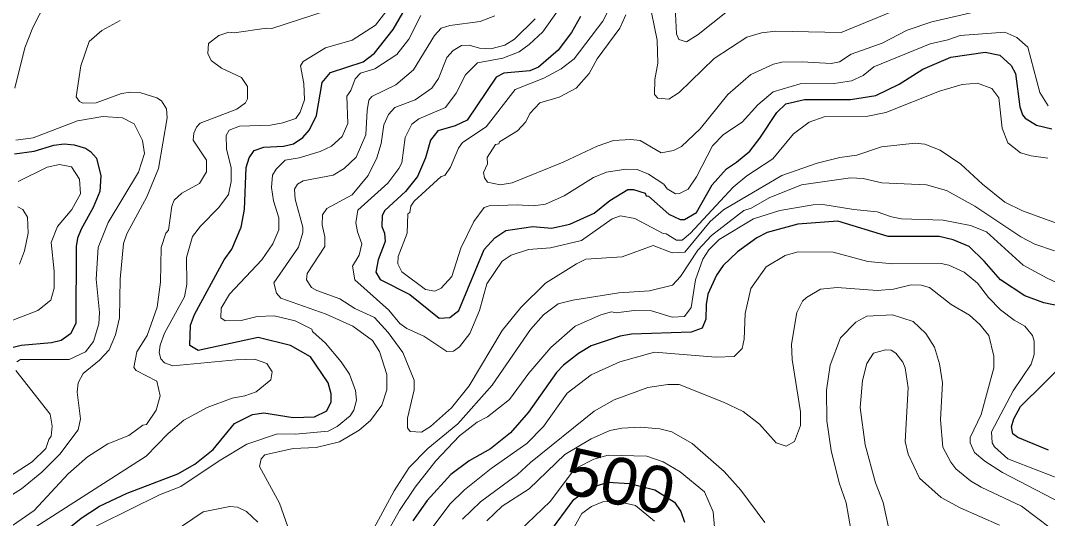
# Model space of a CAD drawing. Extents: x 673.3 to 698.5, y 6984.3 to 7012.3.
# Drawn here: x 685.48 to 687.231, y 6985.691 to 6986.54 of the extents above; entities that cross this region are included whole.
import ezdxf
from ezdxf.enums import TextEntityAlignment as Align

# ---------------------------------------------------------------- set-up
doc = ezdxf.new("R2010")
doc.units = 0
doc.header["$LTSCALE"] = 0.032
doc.layers.add('1', color=7, linetype='Continuous', lineweight=25)
doc.layers.add('2', color=7, linetype='Continuous', lineweight=13)
doc.layers.add('61', color=7, linetype='Continuous')

msp = doc.modelspace()

# ---------------------------------------------------------------- linework, layer by layer
at = {"layer": '1'}
for points in [[(686.0835, 6986.4842), (686.1158, 6986.5246), (686.1421, 6986.5706)], [(686.4349, 6986.5468), (686.4198, 6986.5197), (686.3972, 6986.4891), (686.3635, 6986.4602), (686.3489, 6986.4541), (686.3041, 6986.4502), (686.2913, 6986.4435), (686.2418, 6986.3697), (686.2214, 6986.3601), (686.1917, 6986.3518), (686.1792, 6986.336), (686.1709, 6986.3058), (686.1573, 6986.2738), (686.1369, 6986.2484), (686.1011, 6986.2161), (686.097, 6986.2075), (686.0961, 6986.1887), (686.101, 6986.1774), (686.1018, 6986.1629), (686.09, 6986.1321), (686.0859, 6986.1108), (686.0937, 6986.0985), (686.1439, 6986.0726)], [(685.5535, 6985.6667), (685.5833, 6985.6914), (685.6148, 6985.7116), (685.6617, 6985.7342), (685.7486, 6985.7672), (685.7774, 6985.7837), (685.8086, 6985.8085), (685.8448, 6985.8529), (685.8757, 6985.8683), (685.8952, 6985.8712), (685.9451, 6985.8631), (685.9812, 6985.864), (686.0023, 6985.8745), (686.0097, 6985.8895), (686.0097, 6985.9035), (686.0046, 6985.9221), (685.9747, 6985.9665), (685.9405, 6985.986), (685.8851, 6985.9992), (685.7833, 6985.9772), (685.7687, 6985.986), (685.77, 6986.0204), (685.7766, 6986.0384), (685.8275, 6986.1321), (685.8404, 6986.1498), (685.8565, 6986.1877), (685.8623, 6986.2174), (685.8648, 6986.2891), (685.8703, 6986.3055), (685.8785, 6986.318), (685.895, 6986.324), (685.9288, 6986.3256), (685.9457, 6986.3294), (685.9615, 6986.3402), (685.9731, 6986.3533), (685.9851, 6986.3781), (685.9946, 6986.4342), (686.009, 6986.451), (686.0646, 6986.4696), (686.0835, 6986.4842)], [(686.1439, 6986.0726), (686.1942, 6986.0325), (686.2125, 6986.0333), (686.2274, 6986.0457), (686.271, 6986.1494), (686.2891, 6986.1692), (686.3075, 6986.1817), (686.3539, 6986.1888), (686.3855, 6986.1856), (686.4168, 6986.1924), (686.4582, 6986.2115), (686.4848, 6986.2328), (686.5155, 6986.2515), (686.5253, 6986.2515), (686.5455, 6986.2457), (686.5473, 6986.2411), (686.5512, 6986.2403), (686.5858, 6986.2099), (686.6048, 6986.2004), (686.6124, 6986.2006), (686.6326, 6986.2125), (686.6597, 6986.2599), (686.6838, 6986.2871), (686.7013, 6986.2981), (686.7236, 6986.3171), (686.7411, 6986.3393), (686.7696, 6986.3832), (686.7851, 6986.3979), (686.8168, 6986.4054), (686.8954, 6986.4055), (686.9387, 6986.4119), (686.9785, 6986.4315), (687.019, 6986.4572), (687.0663, 6986.4772), (687.125, 6986.4861), (687.1499, 6986.4806), (687.1694, 6986.4633), (687.1766, 6986.4497), (687.1842, 6986.3926), (687.1887, 6986.3792), (687.1932, 6986.3736), (687.2124, 6986.3616), (687.239, 6986.3552)], [(685.4701, 6986.3127), (685.5033, 6986.3174), (685.5369, 6986.3273), (685.5545, 6986.3297), (685.5717, 6986.3282), (685.5907, 6986.3221), (685.5995, 6986.3164), (685.6095, 6986.3051), (685.6172, 6986.2751), (685.6156, 6986.2483), (685.6041, 6986.2211), (685.5833, 6986.1844), (685.5773, 6986.169), (685.5751, 6986.1543), (685.5747, 6986.0235), (685.5652, 6986.0059), (685.5496, 6985.9943), (685.533, 6985.9901), (685.4812, 6985.986), (685.4633, 6985.9811)], [(687.263, 6986.0508), (687.2254, 6986.0586), (687.1927, 6986.0702), (687.1514, 6986.0978), (687.1236, 6986.1297), (687.0977, 6986.1546), (687.0704, 6986.1659), (687.0465, 6986.1717), (686.9598, 6986.1718), (686.8738, 6986.1977), (686.8054, 6986.1929), (686.7533, 6986.1782), (686.7357, 6986.1695), (686.7027, 6986.1457), (686.6784, 6986.122), (686.6669, 6986.1057), (686.6524, 6986.0735), (686.6491, 6986.0559), (686.6489, 6986.0305), (686.6424, 6986.0155), (686.6239, 6986.0086), (686.5218, 6986.0049), (686.5027, 6986.0016), (686.4533, 6985.985), (686.4319, 6985.9724), (686.406, 6985.9523), (686.3941, 6985.9396), (686.3463, 6985.8723), (686.3157, 6985.8368), (686.2815, 6985.8098), (686.2454, 6985.7892), (686.2142, 6985.7661), (686.1736, 6985.7217), (686.1492, 6985.6866)], [(687.233, 6985.8072), (687.1811, 6985.8287), (687.1721, 6985.8354), (687.1703, 6985.8471), (687.1741, 6985.861), (687.1853, 6985.882), (687.2649, 6985.9602)], [(686.381, 6985.6653), (686.4239, 6985.7232), (686.4422, 6985.7368), (686.4605, 6985.7462), (686.4819, 6985.7526), (686.5185, 6985.7507), (686.562, 6985.7399), (686.5953, 6985.7187), (686.6061, 6985.7028), (686.6122, 6985.6843)]]:
    msp.add_lwpolyline(points, dxfattribs=at)
at = {"layer": '2'}
for points in [[(686.1474, 6986.9118), (686.1508, 6986.8924), (686.1604, 6986.8737), (686.1751, 6986.8157), (686.1792, 6986.7791), (686.1766, 6986.7371), (686.162, 6986.6955), (686.1446, 6986.6739), (686.1216, 6986.6556), (686.0773, 6986.636), (686.0236, 6986.6375), (685.9672, 6986.6481), (685.9242, 6986.6473), (685.8268, 6986.6343), (685.7386, 6986.6131), (685.6721, 6986.6009), (685.6262, 6986.5984), (685.5832, 6986.6025), (685.5646, 6986.6001), (685.5418, 6986.5888), (685.523, 6986.5702), (685.501, 6986.5282), (685.4877, 6986.4932), (685.4704, 6986.4245)], [(685.8626, 6985.8998), (685.8817, 6985.9069), (685.907, 6985.9275), (685.9094, 6985.9406), (685.9004, 6985.9552), (685.8793, 6985.9623), (685.8471, 6985.9616), (685.7396, 6985.951), (685.7254, 6985.9561), (685.7192, 6985.9631), (685.7166, 6985.9741), (685.718, 6985.9862), (685.7258, 6986.007), (685.7599, 6986.0689), (685.7638, 6986.0905), (685.763, 6986.1357), (685.7736, 6986.1715), (685.7871, 6986.1893), (685.8184, 6986.2209), (685.8346, 6986.2435), (685.8395, 6986.2654), (685.8395, 6986.2885), (685.8314, 6986.321), (685.8306, 6986.344), (685.8359, 6986.3528), (685.8536, 6986.3597), (685.9064, 6986.3616), (685.9275, 6986.3655), (685.9498, 6986.3731), (685.9569, 6986.3835), (685.9642, 6986.4044), (685.9634, 6986.4325), (685.9577, 6986.4629), (685.962, 6986.4698), (686.0002, 6986.4931), (686.0458, 6986.5062), (686.0855, 6986.5318), (686.1186, 6986.5754)], [(686.5513, 6986.5761), (686.5659, 6986.5064), (686.5668, 6986.467), (686.5619, 6986.4393), (686.5611, 6986.414), (686.5668, 6986.4074), (686.5857, 6986.4056), (686.6035, 6986.4169), (686.6632, 6986.475), (686.7185, 6986.5114), (686.7438, 6986.5187), (686.7684, 6986.5219), (686.8795, 6986.5195), (686.9751, 6986.5586)], [(686.7137, 6986.5786), (686.6356, 6986.5159), (686.6158, 6986.5037), (686.6025, 6986.5075), (686.599, 6986.5172), (686.5962, 6986.5625)], [(686.0258, 6986.5645), (685.9084, 6986.526), (685.8998, 6986.5267), (685.8447, 6986.5187), (685.8354, 6986.52), (685.8183, 6986.5144), (685.8005, 6986.5006), (685.7996, 6986.4839), (685.8055, 6986.4715), (685.823, 6986.4585), (685.8568, 6986.4427), (685.8671, 6986.4276), (685.8672, 6986.4065), (685.8637, 6986.3997), (685.8492, 6986.389), (685.7862, 6986.3648), (685.78, 6986.358), (685.7758, 6986.3479), (685.7745, 6986.3357), (685.7972, 6986.3019), (685.7973, 6986.2821), (685.7855, 6986.2621), (685.7553, 6986.2453), (685.7419, 6986.2336), (685.7382, 6986.2231), (685.7322, 6986.1822), (685.7279, 6986.1772), (685.7198, 6986.1527), (685.719, 6986.0937), (685.7132, 6986.0514), (685.6961, 6986.0029)], [(687.2318, 6986.3053), (687.2033, 6986.309), (687.1854, 6986.3141), (687.1637, 6986.3316), (687.154, 6986.3564), (687.1484, 6986.4081), (687.1367, 6986.4242), (687.1119, 6986.4331), (687.0858, 6986.4307), (687.0475, 6986.4196), (686.956, 6986.3832), (686.9249, 6986.377), (686.8508, 6986.3754), (686.8249, 6986.3663), (686.7983, 6986.3469), (686.7633, 6986.304), (686.7189, 6986.2749), (686.6954, 6986.2555), (686.6224, 6986.1772), (686.6083, 6986.1652), (686.5986, 6986.1655), (686.5812, 6986.1762), (686.5758, 6986.1767), (686.5276, 6986.2024), (686.5032, 6986.2067), (686.4889, 6986.2015), (686.4367, 6986.165), (686.3841, 6986.1522), (686.3461, 6986.1497), (686.3166, 6986.1398), (686.3015, 6986.1294), (686.2752, 6986.0908), (686.263, 6986.0455), (686.2466, 6986.0062), (686.2285, 6985.9834), (686.2184, 6985.9762), (686.2071, 6985.9755), (686.168, 6986.0019), (686.139, 6986.0147), (686.1269, 6986.0231), (686.108, 6986.0459), (686.0501, 6986.0977), (686.0465, 6986.1212), (686.0578, 6986.14), (686.0619, 6986.159), (686.0545, 6986.1793), (686.0522, 6986.1947), (686.0552, 6986.2168), (686.1064, 6986.2627), (686.1253, 6986.2874), (686.1302, 6986.2975), (686.1359, 6986.3403), (686.1476, 6986.3632), (686.1594, 6986.3723), (686.205, 6986.3916), (686.223, 6986.4158), (686.239, 6986.4475), (686.2596, 6986.4675), (686.3024, 6986.4755), (686.3304, 6986.4867), (686.3477, 6986.4989), (686.3709, 6986.5208), (686.3968, 6986.5575)], [(686.4842, 6986.5596), (686.4731, 6986.539), (686.4243, 6986.4748), (686.4018, 6986.4577), (686.3727, 6986.4415), (686.3234, 6986.4224), (686.2741, 6986.3587), (686.2338, 6986.3318), (686.2271, 6986.3221), (686.2134, 6986.2899), (686.2035, 6986.2755), (686.1974, 6986.2738), (686.1516, 6986.2318), (686.1459, 6986.2233), (686.144, 6986.2125), (686.1408, 6986.2101), (686.1392, 6986.1774), (686.1241, 6986.1378), (686.1238, 6986.1249), (686.1305, 6986.1113), (686.1708, 6986.0814), (686.1865, 6986.0782), (686.1976, 6986.0837), (686.2156, 6986.1033), (686.2307, 6986.152), (686.2532, 6986.197), (686.2705, 6986.2209), (686.2794, 6986.2238), (686.3272, 6986.2255), (686.3547, 6986.2239), (686.3752, 6986.227), (686.407, 6986.2408), (686.4574, 6986.2721), (686.4793, 6986.2815), (686.5122, 6986.2865), (686.5318, 6986.2857), (686.5508, 6986.2779), (686.5771, 6986.2606), (686.5828, 6986.2528), (686.5972, 6986.2446), (686.6036, 6986.2451), (686.6186, 6986.2522), (686.6327, 6986.2735), (686.6604, 6986.3265), (686.6789, 6986.3457), (686.7106, 6986.3668), (686.7374, 6986.3962), (686.7636, 6986.4182), (686.8097, 6986.4322), (686.8679, 6986.4324), (686.8969, 6986.4373), (686.9169, 6986.4463), (686.9352, 6986.4609), (687.0313, 6986.5004), (687.0612, 6986.5068), (687.0826, 6986.5146), (687.1588, 6986.5202), (687.179, 6986.5109), (687.1981, 6986.4944), (687.2182, 6986.4171), (687.2325, 6986.3946)], [(687.1005, 6986.5529), (687.034, 6986.5375), (686.9921, 6986.5233), (686.9493, 6986.501), (686.8964, 6986.4827), (686.8766, 6986.4694), (686.8627, 6986.4666), (686.813, 6986.4697), (686.7786, 6986.469), (686.7641, 6986.4657), (686.7256, 6986.4477), (686.6862, 6986.414), (686.6389, 6986.3554), (686.6072, 6986.3253), (686.5934, 6986.3182), (686.5728, 6986.3143), (686.5367, 6986.3352), (686.521, 6986.3371), (686.4913, 6986.3355), (686.4632, 6986.3255), (686.4053, 6986.2982), (686.3187, 6986.263), (686.2979, 6986.2597), (686.2763, 6986.2645), (686.2712, 6986.2715), (686.2697, 6986.281), (686.2766, 6986.2957), (686.2761, 6986.3061), (686.2899, 6986.3287), (686.2955, 6986.3299), (686.2968, 6986.333), (686.3275, 6986.3519), (686.3418, 6986.3669), (686.3487, 6986.3813), (686.3659, 6986.3993), (686.3988, 6986.409), (686.4277, 6986.4243), (686.45, 6986.4495), (686.4637, 6986.4744), (686.5019, 6986.5266), (686.5124, 6986.5494)], [(685.7289, 6986.3895), (685.7204, 6986.4031), (685.7124, 6986.4082), (685.6854, 6986.4167), (685.6679, 6986.4176), (685.6525, 6986.4153), (685.6089, 6986.3998), (685.5865, 6986.3989), (685.5809, 6986.402), (685.5749, 6986.41), (685.5831, 6986.4627), (685.5969, 6986.5039), (685.6185, 6986.5231), (685.6499, 6986.5401)], [(686.1627, 6986.5485), (686.1424, 6986.5079), (686.1219, 6986.4819), (686.0845, 6986.4574), (686.0599, 6986.4504), (686.0507, 6986.4402), (686.0433, 6986.4204), (686.0367, 6986.4111), (686.0382, 6986.3642), (686.0284, 6986.3419), (686.0104, 6986.3255), (685.9913, 6986.3164), (685.9552, 6986.3056), (685.9313, 6986.3017), (685.9163, 6986.2867), (685.9096, 6986.2764), (685.908, 6986.2549), (685.9114, 6986.2322), (685.9209, 6986.2035), (685.9205, 6986.1828), (685.9103, 6986.1593), (685.8918, 6986.1321), (685.8363, 6986.0732), (685.8223, 6986.0496), (685.8217, 6986.0328), (685.829, 6986.0277), (685.8564, 6986.0284), (685.8838, 6986.035), (685.9126, 6986.0366), (685.9485, 6986.0276), (685.9769, 6986.0137), (685.978, 6986.0099), (686.0004, 6985.9896), (686.027, 6985.9581), (686.0414, 6985.9367), (686.0511, 6985.9093), (686.0529, 6985.8927)], [(686.0013, 6986.0394), (685.924, 6986.0664), (685.9168, 6986.0751), (685.9122, 6986.0927), (685.9544, 6986.1533), (685.9616, 6986.1784), (685.9617, 6986.1877), (685.9486, 6986.2354), (685.9475, 6986.2526), (685.9523, 6986.2609), (685.9621, 6986.2666), (686.013, 6986.2761), (686.0319, 6986.2875), (686.0527, 6986.3067), (686.0692, 6986.3452), (686.071, 6986.3862), (686.0742, 6986.404), (686.0793, 6986.4105), (686.1199, 6986.43), (686.1505, 6986.4559), (686.1863, 6986.5144), (686.1977, 6986.5266), (686.2125, 6986.5316), (686.264, 6986.538), (686.2888, 6986.5478)], [(686.3578, 6986.5428), (686.3227, 6986.5082), (686.306, 6986.4977), (686.2819, 6986.4918), (686.2628, 6986.4928), (686.2454, 6986.4981), (686.2319, 6986.4975), (686.2178, 6986.4889), (686.2073, 6986.4766), (686.1928, 6986.4411), (686.1818, 6986.4245), (686.1529, 6986.4045), (686.1184, 6986.3918), (686.1075, 6986.3794), (686.0999, 6986.3622), (686.0951, 6986.33)], [(685.4441, 6985.7183), (685.482, 6985.7411), (685.5163, 6985.7696), (685.547, 6985.8003), (685.5782, 6985.8422), (685.5822, 6985.8608), (685.5766, 6985.9061), (685.5787, 6985.9224), (685.5867, 6985.9383), (685.6148, 6985.961), (685.6311, 6985.9782), (685.6421, 6986.0039), (685.649, 6986.0328), (685.6498, 6986.0986), (685.6556, 6986.1595), (685.6614, 6986.1761), (685.6954, 6986.2393), (685.7154, 6986.2873), (685.7304, 6986.3739), (685.7289, 6986.3895)], [(685.4719, 6986.3356), (685.5018, 6986.3401), (685.5771, 6986.3687), (685.6207, 6986.3761), (685.6538, 6986.3739), (685.6741, 6986.3639), (685.6881, 6986.3352), (685.6914, 6986.313), (685.6814, 6986.2815), (685.6296, 6986.1956), (685.6124, 6986.153), (685.609, 6986.0986), (685.6147, 6986.0422), (685.6139, 6986.0225), (685.6044, 6985.9928), (685.5911, 6985.9748), (685.5629, 6985.9618), (685.4803, 6985.9617), (685.4737, 6985.9582)], [(686.0951, 6986.33), (686.0875, 6986.3055), (686.0728, 6986.2757), (686.0455, 6986.2426), (686.0024, 6986.2195), (685.995, 6986.2086), (685.9946, 6986.1915), (685.9991, 6986.1709), (685.9991, 6986.1547), (685.9692, 6986.1085), (685.9676, 6986.0976), (685.9762, 6986.0849), (685.9853, 6986.0793), (686.0247, 6986.0653), (686.05, 6986.0486), (686.0837, 6986.0334), (686.1068, 6986.0078), (686.1319, 6985.9738), (686.1514, 6985.9266), (686.1514, 6985.9101), (686.1401, 6985.862), (686.1401, 6985.8452), (686.1447, 6985.8393), (686.1637, 6985.838), (686.1791, 6985.8478), (686.215, 6985.8793), (686.2451, 6985.9168), (686.3012, 6986.0111), (686.3332, 6986.0506), (686.3754, 6986.0919), (686.4281, 6986.1252), (686.4444, 6986.1327), (686.506, 6986.1368), (686.559, 6986.1562), (686.5915, 6986.144), (686.613, 6986.1448), (686.6563, 6986.1972), (686.679, 6986.2173), (686.7783, 6986.2758), (686.8387, 6986.2969), (686.8774, 6986.3062), (686.9061, 6986.3101), (686.9481, 6986.3247), (687.006, 6986.3305), (687.022, 6986.3289), (687.0484, 6986.319), (687.0837, 6986.2948), (687.1203, 6986.2607), (687.1588, 6986.2303), (687.1888, 6986.2154), (687.2797, 6986.1823)], [(685.4761, 6986.2652), (685.5254, 6986.2898), (685.5465, 6986.2946), (685.5668, 6986.2904), (685.5805, 6986.2691), (685.5822, 6986.2445), (685.5674, 6986.2175), (685.5432, 6986.1887), (685.5326, 6986.1616), (685.5374, 6986.1123), (685.5375, 6986.0836), (685.5317, 6986.0628), (685.5095, 6986.0457), (685.3914, 6985.9997)], [(687.2433, 6986.147), (687.2099, 6986.1584), (687.1861, 6986.1711), (687.1073, 6986.2232), (687.059, 6986.2498), (687.0251, 6986.2597), (686.949, 6986.2629), (686.9168, 6986.2706), (686.8955, 6986.2718), (686.8119, 6986.2596), (686.7568, 6986.2377), (686.7259, 6986.2199), (686.7136, 6986.2162), (686.6582, 6986.1735), (686.6349, 6986.1485), (686.6054, 6986.1036), (686.592, 6986.0889), (686.5526, 6986.0788), (686.5002, 6986.0756), (686.422, 6986.0633), (686.3967, 6986.0568), (686.3718, 6986.0378), (686.3495, 6986.0132), (686.2846, 6985.9179), (686.2261, 6985.8523), (686.1749, 6985.8099), (686.143, 6985.7775), (686.1174, 6985.7379), (686.067, 6985.6453)], [(685.4782, 6986.1243), (685.4867, 6986.1472), (685.4934, 6986.1772), (685.4918, 6986.2048), (685.4838, 6986.2179), (685.4756, 6986.2222)], [(686.1, 6985.6576), (686.1264, 6985.7042), (686.1531, 6985.7442), (686.1885, 6985.7894), (686.2286, 6985.8319), (686.2586, 6985.8553), (686.2763, 6985.864), (686.314, 6985.8937), (686.3471, 6985.9388), (686.3845, 6985.9822), (686.4257, 6986.0185), (686.4695, 6986.0382), (686.4878, 6986.043), (686.4957, 6986.0415), (686.5263, 6986.0454), (686.5562, 6986.0446), (686.5914, 6986.0341), (686.6123, 6986.0351), (686.6238, 6986.0504), (686.6312, 6986.0979), (686.6439, 6986.1329), (686.6541, 6986.1489), (686.6715, 6986.1664), (686.7303, 6986.2017), (686.7748, 6986.2157), (686.8318, 6986.2255), (686.8483, 6986.2262), (686.9009, 6986.2174), (686.9412, 6986.2139), (686.9656, 6986.205)], [(686.9656, 6986.205), (686.9823, 6986.2019), (687.0533, 6986.1994), (687.1, 6986.1905), (687.1274, 6986.1793), (687.1898, 6986.123), (687.2307, 6986.1007), (687.2992, 6986.069)], [(687.2518, 6985.7583), (687.1638, 6985.7926), (687.1411, 6985.8132), (687.1373, 6985.8197), (687.1362, 6985.8388), (687.1726, 6985.9085), (687.2037, 6985.954), (687.2085, 6985.9707), (687.2085, 6985.9931), (687.2056, 6986.0028), (687.193, 6986.0185), (687.1744, 6986.0288), (687.1515, 6986.0465), (687.1308, 6986.0678), (687.1121, 6986.0922), (687.0893, 6986.1108), (687.0633, 6986.1226), (687.0502, 6986.1255), (686.9676, 6986.1253), (686.9253, 6986.1292), (686.8657, 6986.145), (686.8055, 6986.1456), (686.7841, 6986.139), (686.7519, 6986.1198), (686.7257, 6986.0832), (686.7158, 6986.0403), (686.7143, 6985.9967), (686.7109, 6985.9807), (686.6971, 6985.9672), (686.666, 6985.9657), (686.5611, 6985.9746), (686.5023, 6985.9577), (686.453, 6985.936), (686.4125, 6985.9043), (686.3717, 6985.8479), (686.3433, 6985.8187), (686.2826, 6985.7759), (686.2374, 6985.7397), (686.2124, 6985.7154), (686.1771, 6985.6682)], [(686.2337, 6985.6895), (686.2646, 6985.719), (686.3278, 6985.7658), (686.3499, 6985.7863), (686.4581, 6985.874), (686.4925, 6985.893), (686.55, 6985.9144), (686.5842, 6985.9193), (686.6031, 6985.9192), (686.6787, 6985.889), (686.7124, 6985.873), (686.7402, 6985.8516), (686.7689, 6985.82), (686.7858, 6985.8143), (686.8, 6985.8221), (686.8101, 6985.8495), (686.8103, 6985.8729), (686.796, 6985.9618), (686.7949, 6985.9878), (686.8037, 6986.042), (686.8137, 6986.0611), (686.8203, 6986.0677), (686.8445, 6986.082), (686.8725, 6986.0845), (686.9412, 6986.0798), (686.9689, 6986.082), (686.9992, 6986.0894), (687.0161, 6986.0885), (687.0303, 6986.0844), (687.0671, 6986.0556), (687.0984, 6986.0375), (687.1161, 6986.0214), (687.1312, 6986.003), (687.1401, 6985.9676), (687.1401, 6985.9476), (687.1181, 6985.8679), (687.0994, 6985.8289), (687.0995, 6985.8199), (687.1069, 6985.8036), (687.1245, 6985.7885), (687.1546, 6985.7691), (687.2838, 6985.7021)], [(685.9358, 6985.6768), (685.9216, 6985.7172), (685.8879, 6985.7794), (685.8906, 6985.7925), (685.8968, 6985.7995), (685.9448, 6985.8101), (685.9842, 6985.8117), (686.0239, 6985.8217), (686.0575, 6985.8414), (686.0771, 6985.858), (686.096, 6985.8843), (686.105, 6985.9104), (686.105, 6985.9364), (686.092, 6985.9754), (686.0804, 6985.9944), (686.0466, 6986.0189), (686.0013, 6986.0394)], [(687.2381, 6985.673), (687.1871, 6985.7118), (687.1184, 6985.744), (687.1003, 6985.7549), (687.0752, 6985.7757), (687.0664, 6985.7868), (687.0531, 6985.8124), (687.049, 6985.8592), (687.0521, 6985.9223), (687.0472, 6985.9546), (687.0386, 6985.9831), (687.0238, 6986.0062), (687.0022, 6986.0269), (686.9672, 6986.038), (686.9233, 6986.0359), (686.9043, 6986.0255), (686.8786, 6985.9989), (686.8607, 6985.9524), (686.8543, 6985.9097), (686.8551, 6985.8576), (686.8626, 6985.807), (686.8764, 6985.7517), (686.8878, 6985.7175), (686.8959, 6985.6718)], [(685.6961, 6986.0029), (685.6784, 6985.9751), (685.6735, 6985.948), (685.6773, 6985.943), (685.7125, 6985.9248), (685.7181, 6985.8999), (685.7112, 6985.8755), (685.6947, 6985.8511), (685.6889, 6985.8498), (685.6648, 6985.8326), (685.6292, 6985.8181), (685.5941, 6985.7958), (685.5614, 6985.7672), (685.5035, 6985.7044), (685.4665, 6985.6791)], [(686.9649, 6985.6552), (686.9512, 6985.7179), (686.9383, 6985.7517), (686.9205, 6985.8164), (686.9121, 6985.88), (686.9161, 6985.926), (686.9232, 6985.9553), (686.9349, 6985.9729), (686.9553, 6985.9786), (686.965, 6985.9778), (686.9727, 6985.9727), (686.9845, 6985.9575), (686.9887, 6985.9475), (686.9936, 6985.9136), (686.9888, 6985.8223), (686.9938, 6985.8006), (687.0132, 6985.7598), (687.0503, 6985.7267), (687.0826, 6985.709), (687.1494, 6985.6797)], [(685.4724, 6985.9434), (685.5306, 6985.8685), (685.5341, 6985.8482), (685.5325, 6985.8314), (685.5285, 6985.8254), (685.5233, 6985.8102), (685.5, 6985.7873), (685.4483, 6985.7538)], [(685.4701, 6985.6531), (685.6944, 6985.797), (685.7317, 6985.8358), (685.7587, 6985.8585), (685.7983, 6985.8802), (685.8409, 6985.8958), (685.8626, 6985.8998)], [(686.0529, 6985.8927), (686.0484, 6985.8755), (686.0425, 6985.8658), (686.0203, 6985.8476), (686.0045, 6985.8395), (685.9493, 6985.8346), (685.9186, 6985.8353), (685.8662, 6985.8177), (685.8188, 6985.7893), (685.7535, 6985.7451), (685.7172, 6985.731), (685.5652, 6985.6559)], [(686.7494, 6985.6837), (686.7087, 6985.7391), (686.6799, 6985.7711), (686.6252, 6985.8186), (686.5907, 6985.8385), (686.5703, 6985.8436), (686.5373, 6985.8468), (686.5055, 6985.8451), (686.4848, 6985.8411), (686.453, 6985.8269), (686.4083, 6985.7997), (686.3474, 6985.7414), (686.3015, 6985.7116), (686.2752, 6985.6871)], [(686.3181, 6985.6573), (686.3833, 6985.7195), (686.4198, 6985.7681), (686.4311, 6985.7785), (686.4578, 6985.7921), (686.4823, 6985.7986), (686.5481, 6985.7971), (686.576, 6985.7874), (686.6049, 6985.7704), (686.6466, 6985.736), (686.6611, 6985.7024), (686.6661, 6985.65)], [(686.5614, 6985.6861), (686.5289, 6985.7127), (686.4965, 6985.7204), (686.4732, 6985.7194), (686.454, 6985.7115), (686.4376, 6985.6995), (686.4144, 6985.6592)], [(685.7209, 6985.6542), (685.7918, 6985.7023), (685.8373, 6985.7115), (685.8501, 6985.7099), (685.8654, 6985.7027), (685.8847, 6985.6844)]]:
    msp.add_lwpolyline(points, dxfattribs=at)

# ---------------------------------------------------------------- texts
at = {"layer": '61', "width": 1.05}
msp.add_text('500', height=0.08, rotation=347.593, dxfattribs=at).set_placement((686.4934, 6985.7152), align=Align.CENTER)

doc.saveas('drawing.dxf')
